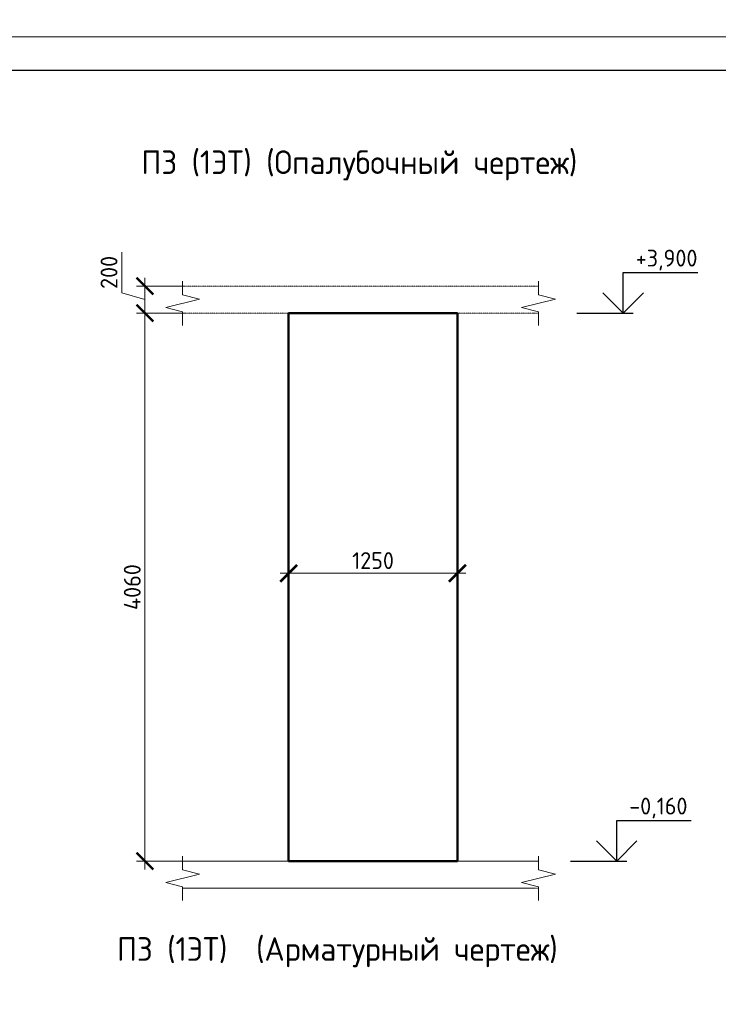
# Model space of a CAD drawing. Header units: millimetres. Extents: x 369815 to 1481759, y -423071 to -27917.
# Tile 253 of 380: x 591404 to 601752, y -124839 to -110249. Entities that reach past the tile are written whole.
import ezdxf

# ---------------------------------------------------------------- set-up
doc = ezdxf.new("R2010")
doc.units = ezdxf.units.MM
doc.linetypes.add('01 Штриховая _4 мм_', pattern=[6, 3.5, -2.5])
for name, color, linetype, lineweight in [('AF_Perekritie', 90, 'Continuous', 18), ('AF_Stena', 90, 'Continuous', 18), ('KR_Fundament', 253, 'Continuous', 18), ('Выноски', 20, 'Continuous', 20), ('РАЗМЕРЫ', 1, 'Continuous', 9), ('ТОНКИЕ', 7, 'Continuous', 9)]:
    doc.layers.add(name, color=color, linetype=linetype, lineweight=lineweight)
doc.layers.add('ТОЛСТЫЕ_ОСНОВНЫЕ', color=6, linetype='Continuous')
doc.styles.add('GOST-2.304_Type-B', font='GOST_Common.ttf')
doc.styles.add('ГОСТ', font='GOST_Common.ttf')
doc.dimstyles.new('мой 25', dxfattribs={"dimscale": 100, "dimtxt": 2.5, "dimasz": 2.5, "dimexe": 1.25, "dimexo": 0.625, "dimtad": 1, "dimdec": 0, "dimlfac": 0.5, "dimtxsty": 'GOST-2.304_Type-B', "dimblk": 'ARCHTICK', "dimcen": 2.5, "dimdle": 1.25, "dimaunit": 1, "dimadec": 1, "dimazin": 2, "dimtfac": 1, "dimtdec": 0, "dimtmove": 1, "dimatfit": 3, "dimfxl": 6, "dimfxlon": 1, "dimtfill": 1, "dimlwd": -1, "dimlwe": -1, "dimarcsym": 0})

# ---------------------------------------------------------------- blocks, each defined once
blk = doc.blocks.new('_ArchTick')
at = {"color": 0, "linetype": 'ByBlock', "const_width": 0.15}
blk.add_lwpolyline([(-0.5, -0.5), (0.5, 0.5)], dxfattribs=at)
blk = doc.blocks.new('*D406')
at = {"layer": 'DEFPOINTS', "color": 0, "transparency": 16777216}
for p in [(595388, -116654), (597888, -116654), (597888, -118452)]:
    blk.add_point(p, dxfattribs=at)
at = {"layer": 'РАЗМЕРЫ', "color": 0, "linetype": 'Continuous', "transparency": 16777216}
for p, q in [((595388, -117852), (595388, -118577)), ((597888, -117852), (597888, -118577)), ((595263, -118452), (598013, -118452))]:
    blk.add_line(p, q, dxfattribs=at)
at = {"layer": 'РАЗМЕРЫ', "color": 0, "transparency": 16777216, "xscale": 250, "yscale": 250, "zscale": 250, "rotation": 180}
blk.add_blockref('_ArchTick', (595388, -118452), dxfattribs=at)
at = {"layer": 'РАЗМЕРЫ', "color": 0, "transparency": 16777216, "xscale": 250, "yscale": 250, "zscale": 250}
blk.add_blockref('_ArchTick', (597888, -118452), dxfattribs=at)
at = {"layer": 'РАЗМЕРЫ', "color": 0, "transparency": 16777216, "insert": (596638, -118264), "char_height": 250, "attachment_point": 5, "style": 'GOST-2.304_Type-B', "bg_fill": 3, "box_fill_scale": 1.1, "bg_fill_color": 256, "bg_fill_true_color": 13158600, "bg_fill_transparency": 0}
blk.add_mtext('1250', dxfattribs=at)
blk = doc.blocks.new('*D418')
at = {"layer": 'DEFPOINTS', "color": 0, "transparency": 16777216}
for p in [(594178, -114197), (593259, -114597), (594178, -114597)]:
    blk.add_point(p, dxfattribs=at)
at = {"layer": 'РАЗМЕРЫ', "color": 0, "linetype": 'Continuous', "transparency": 16777216}
for p, q in [((592915, -114294), (592915, -113694)), ((593259, -114072), (593259, -114722)), ((593859, -114197), (593134, -114197)), ((593259, -114397), (592915, -114294)), ((593859, -114597), (593134, -114597))]:
    blk.add_line(p, q, dxfattribs=at)
at = {"layer": 'РАЗМЕРЫ', "color": 0, "transparency": 16777216, "xscale": 250, "yscale": 250, "zscale": 250}
for p, rotation in [((593259, -114197), 90), ((593259, -114597), 270)]:
    blk.add_blockref('_ArchTick', p, dxfattribs=dict(at, rotation=rotation))
at = {"layer": 'РАЗМЕРЫ', "color": 0, "transparency": 16777216, "insert": (592727, -113994), "char_height": 250, "attachment_point": 5, "rotation": 90, "style": 'GOST-2.304_Type-B', "bg_fill": 3, "box_fill_scale": 1.1, "bg_fill_color": 256, "bg_fill_true_color": 13158600, "bg_fill_transparency": 0}
blk.add_mtext('200', dxfattribs=at)
blk = doc.blocks.new('*D419')
at = {"layer": 'DEFPOINTS', "color": 0, "transparency": 16777216}
for p in [(594178, -114597), (593259, -122717), (594736, -122717)]:
    blk.add_point(p, dxfattribs=at)
at = {"layer": 'РАЗМЕРЫ', "color": 0, "linetype": 'Continuous', "transparency": 16777216}
for p, q in [((593259, -114472), (593259, -122842)), ((593859, -114597), (593134, -114597)), ((593859, -122717), (593134, -122717))]:
    blk.add_line(p, q, dxfattribs=at)
at = {"layer": 'РАЗМЕРЫ', "color": 0, "transparency": 16777216, "xscale": 250, "yscale": 250, "zscale": 250}
for p, rotation in [((593259, -114597), 90), ((593259, -122717), 270)]:
    blk.add_blockref('_ArchTick', p, dxfattribs=dict(at, rotation=rotation))
at = {"layer": 'РАЗМЕРЫ', "color": 0, "transparency": 16777216, "insert": (593071, -118657), "char_height": 250, "attachment_point": 5, "rotation": 90, "style": 'GOST-2.304_Type-B', "bg_fill": 3, "box_fill_scale": 1.1, "bg_fill_color": 256, "bg_fill_true_color": 13158600, "bg_fill_transparency": 0}
blk.add_mtext('4060', dxfattribs=at)
blk = doc.blocks.new('*U78')
at = {"layer": 'ТОЛСТЫЕ_ОСНОВНЫЕ', "color": 6}
blk.add_lwpolyline([(20, 5), (415, 5), (415, 292), (20, 292)], close=True, dxfattribs=at)
at = {"layer": 'ТОНКИЕ'}
blk.add_lwpolyline([(0, 0), (420, 0), (420, 297), (0, 297)], close=True, dxfattribs=at)

msp = doc.modelspace()

# ---------------------------------------------------------------- linework, layer by layer
at = {"elevation": 3100}
for points in [[(600343.7, -113996.8), (601449, -113996.8)], [(600343.7, -114596.8), (600343.7, -113996.8)], [(600643.7, -114296.8), (600343.7, -114596.8), (600043.7, -114296.8)], [(599659.2, -114596.8), (600493.7, -114596.8)], [(600247, -122116.8), (601352.3, -122116.8)], [(600247, -122716.8), (600247, -122116.8)], [(600547, -122416.8), (600247, -122716.8), (599947, -122416.8)], [(599562.4, -122716.8), (600397, -122716.8)]]:
    msp.add_lwpolyline(points, dxfattribs=at)
at = {"layer": 'AF_Perekritie', "linetype": '01 Штриховая _4 мм_', "lineweight": 9}
for p, q in [((599008, -114196.8, 3100), (593817.1, -114196.8, 3100)), ((599008.1, -114196.8, 3100), (599089.4, -114196.8, 3100)), ((593817.1, -114596.8, 3100), (599008, -114596.8, 3100)), ((599089.4, -114596.8, 3100), (599008.1, -114596.8, 3100)), ((599008.1, -122716.8, 3100), (599089.4, -122716.8, 3100)), ((599089.4, -123116.8, 3100), (599008.1, -123116.8, 3100))]:
    msp.add_line(p, q, dxfattribs=at)
at = {"layer": 'AF_Stena', "lineweight": 50}
for p, q in [((597887.9, -114596.8, 3100), (595387.9, -114596.8, 3100)), ((595387.9, -114596.8, 3100), (595387.9, -122716.8, 3100)), ((597887.9, -122716.8, 3100), (597887.9, -114596.8, 3100)), ((595387.9, -122716.8, 3100), (597887.9, -122716.8, 3100))]:
    msp.add_line(p, q, dxfattribs=at)
at = {"layer": 'AF_Stena', "lineweight": 20, "elevation": 3100}
for points in [[(593817.1, -114271.8), (593817.1, -114121.8)], [(599089.4, -114271.8), (599089.4, -114121.8)], [(594067.1, -114389.3), (593567.1, -114514.3)], [(593817.1, -114271.8), (593817.1, -114326.8)], [(593817.1, -114326.8), (594067.1, -114389.3)], [(599339.4, -114389.3), (598839.4, -114514.3)], [(599089.4, -114271.8), (599089.4, -114326.8)], [(599089.4, -114326.8), (599339.4, -114389.3)], [(593567.1, -114514.3), (593817.1, -114576.8)], [(598839.4, -114514.3), (599089.4, -114576.8)], [(593817.1, -114576.8), (593817.1, -114631.8)], [(593817.1, -114631.8), (593817.1, -114781.8)], [(599089.4, -114576.8), (599089.4, -114631.8)], [(599089.4, -114631.8), (599089.4, -114781.8)], [(599089.4, -122791.8), (599089.4, -122641.8)], [(599089.4, -122791.8), (599089.4, -122846.8)], [(599089.4, -122846.8), (599339.4, -122909.3)], [(599339.4, -122909.3), (598839.4, -123034.3)], [(593567.1, -123034.3), (593817.1, -123096.8)], [(593817.1, -123096.8), (593817.1, -123151.8)], [(598839.4, -123034.3), (599089.4, -123096.8)], [(599089.4, -123096.8), (599089.4, -123151.8)], [(593817.1, -123151.8), (593817.1, -123301.8)], [(599089.4, -123151.8), (599089.4, -123301.8)]]:
    msp.add_lwpolyline(points, dxfattribs=at)
at = {"layer": 'KR_Fundament', "lineweight": 9}
for p, q in [((599089.4, -122716.8, 3100), (593817.1, -122716.8, 3100)), ((593817.1, -123116.8, 3100), (599008, -123116.8, 3100))]:
    msp.add_line(p, q, dxfattribs=at)

# ---------------------------------------------------------------- texts
at = {"style": 'GOST-2.304_Type-B'}
for s, p in [('+3,900', (600529.7, -113906.8, 3100)), ('-0,160', (600432.9, -122026.8, 3100))]:
    msp.add_text(s, height=250, dxfattribs=at).set_placement(p)
at = {"layer": 'РАЗМЕРЫ', "char_height": 350, "attachment_point": 5, "style": 'GOST-2.304_Type-B'}
for s, width, insert in [('П3 (1ЭТ) (Опалубочный чертеж)', 9816.088, (596434.9, -112408.4, 3100)), ('П3 (1ЭТ)  (Арматурный чертеж)', 10326.693, (596109.1, -124067.3, 3100))]:
    msp.add_mtext_dynamic_manual_height_columns(s, width=width, gutter_width=625, heights=[0], dxfattribs=dict(at, insert=insert))

# ---------------------------------------------------------------- next in the draw order: dimensions: what is measured, and where the dimension line sits
at = {"layer": 'РАЗМЕРЫ', "color": 146}
dim = msp.add_linear_dim(base=(593258.7, -114596.8, 3100), p1=(594177.6, -114196.8, 3100), p2=(594177.6, -114596.8, 3100), angle=90, dimstyle='мой 25', dxfattribs=at)
dim.commit()
dim.dimension.update_dxf_attribs({"geometry": '*D418', "text_midpoint": (592727.4, -114231.2, 3100)})
at = {"layer": 'РАЗМЕРЫ', "color": 146, "true_color": 0x006272}
dim = msp.add_linear_dim(base=(597887.9, -118451.6, 3100), p1=(595387.9, -116653.5, 3100), p2=(597887.9, -116653.5, 3100), dimstyle='мой 25', dxfattribs=at)
dim.commit()
dim.dimension.update_dxf_attribs({"geometry": '*D406', "text_midpoint": (596637.9, -118264.1, 3100)})

# ---------------------------------------------------------------- next in the draw order: dimensions: what is measured, and where the dimension line sits
at = {"layer": 'РАЗМЕРЫ', "color": 146}
dim = msp.add_linear_dim(base=(593258.7, -122716.8, 3100), p1=(594177.6, -114596.8, 3100), p2=(594736.3, -122716.8, 3100), angle=90, dimstyle='мой 25', dxfattribs=at)
dim.commit()
dim.dimension.update_dxf_attribs({"geometry": '*D419', "text_midpoint": (593071.2, -118656.8, 3100)})

# ---------------------------------------------------------------- next in the draw order: linework, layer by layer
at = {"layer": 'AF_Stena', "lineweight": 20, "elevation": 3100}
for points in [[(593817.1, -122791.8), (593817.1, -122641.8)], [(593817.1, -122791.8), (593817.1, -122846.8)], [(593817.1, -122846.8), (594067.1, -122909.3)], [(594067.1, -122909.3), (593567.1, -123034.3)]]:
    msp.add_lwpolyline(points, dxfattribs=at)
at = {"layer": 'KR_Fundament', "lineweight": 9}
msp.add_line((599008, -122716.8, 3100), (593817.1, -122716.8, 3100), dxfattribs=at)

# ---------------------------------------------------------------- next in the draw order: block references
at = {"xscale": 100, "yscale": 100, "zscale": 100}
msp.add_blockref('*U78', (588261.6, -140202.7, 3100), dxfattribs=at)

# ---------------------------------------------------------------- next in the draw order: texts
at = {"layer": 'Выноски'}
note = msp.add_mtext_static_columns([''] * 2, width=18679.731, gutter_width=20.2, height=0, dxfattribs=dict(at, insert=(393294.8, -99507.3), char_height=250, attachment_point=1, style='ГОСТ'))
for column, words in zip([note] + note.columns.linked_columns, ['\\pi1500;{\\H2x;Общие указания:}\\P1.^IРабочая документация разработана в соответствии с заданием на проектирование, требованиями {\\H3x; }действующих технических регламентов, стандартов, сводов правил и других документов, содержащих установленные {\\H1.16667x; }требования.{\\H1.77778x; }\\P2.^IРабочая документация выполнена в соответствии со следующими нормативными и техническими {\\H1.57407x; }документами:{\\H1.64198x; }\\P-^IСП 20.13330.2016 "Нагрузки и воздействия";{\\H1.61934x; }\\P-^IСП 63.13330.2018 "Бетонные и железобетонные конструкции. Основные положения";{\\H1.62689x; }\\P-^IСП 70.13330.2012 "Несущие и ограждающие конструкции".{\\H1.62437x; }\\P4.^IЗа относительную отметку 0,000 принята отметка чистого пола первого этажа, соответствующая {\\H1.62521x; }абсолютной отметке 648,00 в Балтийской системе высот.{\\H1.62493x; }\\P{\\fISOCPEUR|b0|i0|c204|p34;5.^IПеречень видов работ, для которых необходимо составлять акты освидетельствования скрытых \\H1.62502x; \\H0.61538x;работ:\\H1.62499x; \\H0.61539x;\\P-^Iсоответствие арматуры (длина, диаметры, распределение по площади элементов, количество и т.д.), \\H1.725x; \\H0.57971x;закладных деталей рабочим чертежам;\\H1.67917x; \\H0.59553x;\\P-^Iустройство и армирование монолитных стен;\\H1.60694x; \\H0.6223x;\\P-^Iосвидетельствование опалубки перед бетонированием;\\H1.63102x; \\H0.61311x;\\P-^Iотбор контрольных проб бетона;\\H1.62299x; \\H0.61615x;\\P-^Iсоответствие законченных железобетонных конструкций проекту с отображением качества работ;\\H1.62567x; \\H0.61513x;\\P-^Iустройство монолитных конструкций, выполняемых в зимнее время;\\H1.62478x; \\H0.61547x;\\P\\fISOCPEUR|b0|i0|c0|p34;6.^I\\fISOCPEUR|b0|i0|c204|p34;Запрещается выполнение последующих работ при отсутствии актов освидетельствования \\H1.62507x; \\H0.61536x;предшествующих скрытых работ во всех случаях.\\H1.62498x; \\H0.61539x;\\P\\fISOCPEUR|b0|i0|c0|p34;7.^I\\fISOCPEUR|b0|i0|c204|p34;Арматура класса А240 и А500С по ГОСТ 34028-2016, материал монолитных конструкций - бетон \\H1.62501x; \\H0.61538x;тяжелый класса В25 по ГОСТ 26633-2015.\\H1.625x; \\H0.61539x;\\P\\fISOCPEUR|b0|i0|c0|p34;8.^I\\fISOCPEUR|b0|i0|c204|p34;Работы по бетонированию монолитных конструкций вести в соответствии со СП 70.13330.2012 \\H1.625x; \\H0.61538x;"Несущие и ограждающие конструкции".\\H1.625x; \\H0.61538x;\\P\\fISOCPEUR|b0|i0|c0|p34;9.^I\\fISOCPEUR|b0|i0|c204|p34;Все строительно-монтажные работы необходимо выполнять в соответствии со СНиП 12-03-2001 \\H1.625x; \\H0.61538x;"Безопасность труда в строительстве. Часть 1. Общие требования.", Безопасность труда в строительстве. Часть \\H1.625x; \\H0.61538x;2. Строительное производство". Строительство здания должно производиться в соответствии с проектом \\H1.625x; \\H0.61538x;производства работ (ППР).\\H1.725x; \\H0.57971x;\\P\\fISOCPEUR|b0|i0|c0|p34;10.^I\\fISOCPEUR|b0|i0|c204|p34;При отсутствии ППР производство строительно-монтажных работ запрещается.\\H1.67917x; \\H0.59553x;\\P\\fISOCPEUR|b0|i0|c0|p34;11.^I\\fISOCPEUR|b0|i0|c204|p34;Бетон следует укладывать в бетонные конструкции горизонтальными слоями одинаковой толщины без \\H1.60694x; \\H0.6223x;разрывов, с последовательным направлением укладки в одну сторону во всех слоях.\\H1.63102x; \\H0.61311x;\\P\\fISOCPEUR|b0|i0|c0|p34;12.^I\\fISOCPEUR|b0|i0|c204|p34;В начальный период твердения бетон необходимо защищать от попадания атмосферных осадков или \\H1.62299x; \\H0.61615x;потерь влаги.\\H1.62567x; \\H0.61513x;\\P\\fISOCPEUR|b0|i0|c0|p34;13.^I\\fISOCPEUR|b0|i0|c204|p34;Уход за свежеуложенным бетоном начинать сразу после укладки бетонной смеси и осуществлять до \\H1.62478x; \\H0.61547x;достижения прочности бетона не менее 70% от проектной.\\H1.62507x; \\H0.61536x;\\P\\fISOCPEUR|b0|i0|c0|p34;14.^I\\fISOCPEUR|b0|i0|c204|p34;Проект рассчитан на производство работ в период положительных температур. В случае выполнения \\H1.62498x; \\H0.61539x;работ при отрицательных температурах необходимо выполнять требования СНиП часть 3 по производству работ \\H1.62501x; \\H0.61538x;и ППР.\\H1.625x; \\H0.61539x;\\P\\fISOCPEUR|b0|i0|c0|p34;15.^I\\fISOCPEUR|b0|i0|c204|p34;При минимальной температуре воздуха до минус 15°С допускается:\\H1.625x; \\H0.61538x;\\P-^Iвыдерживание бетона в конструкции методом термоса, при предварительном разогреве бетонной \\H1.625x; \\H0.61538x;смеси, \\H1.625x; \\H0.61538x;\\P-^Iфорсированный электроразогрев бетона в конструкции с повторным уплотнением.\\H1.625x; \\H0.61538x;\\PПри минимальной температуре воздуха до минус 25°С допускается:\\H1.625x; \\H0.61538x;\\P-^Iобогрев бетона в греющей опалубке с помощью низкотемпературных электронагревателей,\\H1.625x; \\H0.61538x;\\P-^Iэлектродный сквозной прогреб бетона,\\H1.625x; \\H0.61538x;\\P-^Iэлектрообогрев с помощью греющего провода.\\H1.625x; \\H0.61538x;\\P}16.^IЗаполнителем для бетона служит щебень твердых пород, наибольшая фракция щебня не должна превышать {\\H1.625x; }40мм.{\\H1.625x; }\\P17.^IВ процессе бетонирования обеспечить соблюдение защитных слоев и мест положения рабочей арматуры {\\H1.625x; }согласно проекту. Величина защитного слоя продольной рабочей арматуры у боковых граней стен монолитных {\\H1.625x; }участков должны быть не менее 20мм и не менее диаметра продольной рабочей арматуры конструкции, величина {\\H1.625x; }защитного слоя поперечной арматуры - не менее 10мм. {\\H1.625x; }\\P\\pi0;             18.Крестовые соединения стержней продольной и поперечной арматуры, соединение стержней продольной {\\H1.625x; }арматуры по длине выполнить вязкой отожженой проволокой диаметром 2,0-3,0мм.{\\H1.625x; }\\P\\pi1500;{\\H1.625x; }', '']):
    column.text = words

doc.saveas('drawing.dxf')
